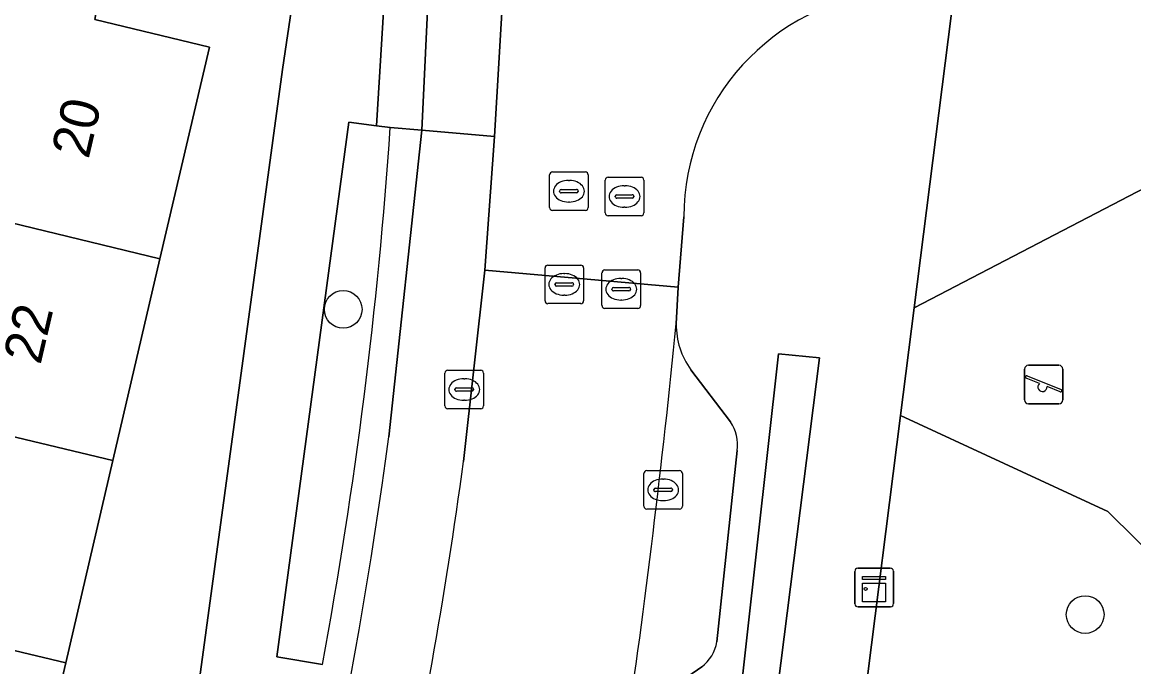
# Model space of a CAD drawing. Extents: x 163008 to 163854, y 382777 to 383982.
# Drawn here: x 163417.22 to 163446.05, y 383553.98 to 383570.7 of the extents above; entities that cross this region are included whole.
import ezdxf

# ---------------------------------------------------------------- set-up
doc = ezdxf.new("R2010")
doc.units = 0
for name, color, linetype in [('IMGEO_Boom', 7, 'Continuous'), ('IMGEO_Erf', 7, 'Continuous'), ('IMGEO_Groenvoorziening', 7, 'Continuous'), ('IMGEO_Haag', 7, 'Continuous'), ('IMGEO_Hek', 7, 'Continuous'), ('IMGEO_Kast', 7, 'Continuous'), ('IMGEO_Kolk', 7, 'Continuous'), ('IMGEO_Pand', 7, 'Continuous'), ('IMGEO_Pand_nummerreeks', 7, 'Continuous'), ('IMGEO_Parkeervlak_open', 7, 'Continuous'), ('IMGEO_Rijbaan_lokaal_gesloten', 7, 'Continuous'), ('IMGEO_Rioolput', 7, 'Continuous'), ('IMGEO_Speelvoorziening', 7, 'Continuous'), ('IMGEO_Terreindeel_zand', 7, 'Continuous'), ('IMGEO_Voetpad_open', 7, 'Continuous')]:
    doc.layers.add(name, color=color, linetype=linetype)

msp = doc.modelspace()

# ---------------------------------------------------------------- linework, layer by layer
at = {"layer": 'IMGEO_Boom'}
for centre in [(163425.543, 383563.25), (163444.789, 383555.331)]:
    msp.add_circle(centre, 0.489, dxfattribs=at)
at = {"layer": 'IMGEO_Erf'}
msp.add_lwpolyline([(163417.063, 383536.698), (163418.746, 383538.412), (163420.234, 383542.028), (163423.966, 383569.475), (163424.77, 383574.908), (163424.217, 383574.898), (163419.859, 383575.009), (163419.099, 383570.773), (163422.073, 383570.055), (163420.79, 383564.56), (163419.57, 383559.33), (163418.345, 383554.08), (163417.117, 383548.822)], dxfattribs=at)
at = {"layer": 'IMGEO_Groenvoorziening'}
msp.add_lwpolyline([(163426.764, 383567.966), (163426.407, 383568.012), (163425.69, 383568.106), (163423.818, 383554.235), (163425.006, 383554.038)], dxfattribs=at)
for points in [[(163437.896, 383561.988), (163436.836, 383562.092), (163435.728, 383552.169), (163436.643, 383552.089)], [(163439.058, 383553.042), (163440.585, 383551.167), (163446.672, 383551.512), (163448.012, 383554.569), (163448.277, 383555.144), (163445.378, 383558.006), (163440, 383560.499)]]:
    msp.add_lwpolyline(points, close=True, dxfattribs=at)
msp.add_arc((163304.723, 383576.295), 122.325, 349.51657, 356.0957, dxfattribs=at)
at = {"layer": 'IMGEO_Haag'}
msp.add_lwpolyline([(163426.764, 383567.966), (163426.407, 383568.012), (163425.69, 383568.106), (163423.818, 383554.235), (163425.006, 383554.038)], dxfattribs=at)
msp.add_lwpolyline([(163437.896, 383561.988), (163436.836, 383562.092), (163435.728, 383552.169), (163436.643, 383552.089)], close=True, dxfattribs=at)
msp.add_arc((163304.723, 383576.295), 122.325, 349.51657, 356.0957, dxfattribs=at)
at = {"layer": 'IMGEO_Hek'}
msp.add_lwpolyline([(163451.072, 383568.864), (163440.352, 383563.287)], dxfattribs=at)
at = {"layer": 'IMGEO_Kast'}
for p, q in [((163438.816, 383555.607), (163438.816, 383556.448)), ((163438.816, 383556.448), (163438.816, 383555.607)), ((163438.891, 383556.532), (163439.732, 383556.532)), ((163439.732, 383556.532), (163438.891, 383556.532)), ((163439.816, 383556.457), (163439.816, 383555.616)), ((163439.816, 383555.616), (163439.816, 383556.457)), ((163439.741, 383555.532), (163438.9, 383555.532)), ((163438.9, 383555.532), (163439.741, 383555.532))]:
    msp.add_line(p, q, dxfattribs=at)
for points in [[(163439.011, 383556.322), (163439.611, 383556.322), (163439.611, 383556.237), (163439.011, 383556.237), (163439.011, 383556.322)], [(163439.011, 383556.147), (163439.611, 383556.147), (163439.611, 383555.658), (163439.011, 383555.658), (163439.011, 383556.147)]]:
    msp.add_lwpolyline(points, dxfattribs=at)
msp.add_circle((163439.095, 383555.996), 0.0377, dxfattribs=at)
for centre, start, end in [((163438.894, 383556.454), 92.4484, 184.2845), ((163438.894, 383556.454), 92.4484, 184.2845), ((163439.738, 383556.454), 2.4484, 94.2845), ((163439.738, 383556.454), 2.4484, 94.2845), ((163438.894, 383555.61), 182.4484, 274.2845), ((163438.894, 383555.61), 182.4484, 274.2845), ((163439.738, 383555.61), 272.4484, 4.2845), ((163439.738, 383555.61), 272.4484, 4.2845)]:
    msp.add_arc(centre, 0.0779, start, end, dxfattribs=at)
at = {"layer": 'IMGEO_Kolk'}
for p, q in [((163428.183, 383560.744), (163428.183, 383561.596)), ((163428.258, 383561.67), (163429.11, 383561.67)), ((163429.184, 383561.596), (163429.184, 383560.744)), ((163428.442, 383561.164), (163428.442, 383561.176)), ((163428.485, 383561.213), (163428.883, 383561.213)), ((163428.671, 383561.45), (163428.696, 383561.45)), ((163428.926, 383561.176), (163428.926, 383561.164)), ((163428.88, 383561.127), (163428.482, 383561.127)), ((163428.694, 383560.89), (163428.669, 383560.89)), ((163429.11, 383560.67), (163428.258, 383560.67)), ((163433.342, 383558.14), (163433.342, 383558.992)), ((163433.417, 383559.066), (163434.269, 383559.066)), ((163434.343, 383558.992), (163434.343, 383558.14)), ((163433.601, 383558.56), (163433.601, 383558.572)), ((163433.644, 383558.609), (163434.042, 383558.609)), ((163433.83, 383558.846), (163433.855, 383558.846)), ((163434.085, 383558.572), (163434.085, 383558.56)), ((163434.039, 383558.523), (163433.641, 383558.523)), ((163433.853, 383558.286), (163433.828, 383558.286)), ((163434.269, 383558.066), (163433.417, 383558.066))]:
    msp.add_line(p, q, dxfattribs=at)
for points in [[(163428.183, 383560.744), (163428.183, 383561.596)], [(163428.258, 383561.67), (163429.11, 383561.67)], [(163429.184, 383561.596), (163429.184, 383560.744)], [(163429.11, 383560.67), (163428.258, 383560.67)], [(163433.342, 383558.14), (163433.342, 383558.992)], [(163433.417, 383559.066), (163434.269, 383559.066)], [(163434.343, 383558.992), (163434.343, 383558.14)], [(163434.269, 383558.066), (163433.417, 383558.066)]]:
    msp.add_lwpolyline(points, dxfattribs=at)
for centre, radius, start, end in [((163428.26, 383561.594), 0.0765, 91.552, 178.448), ((163428.26, 383561.594), 0.0765, 91.552, 178.448), ((163429.108, 383561.594), 0.0765, 1.552, 88.448), ((163429.108, 383561.594), 0.0765, 1.552, 88.448), ((163428.482, 383561.173), 0.0403, 85.8775, 175.7526), ((163428.887, 383561.175), 0.0386, 1.7309, 96.639), ((163428.479, 383561.163), 0.0366, 178.938, 274.7102), ((163428.883, 383561.17), 0.043, 264.8664, 352.4533), ((163428.26, 383560.746), 0.0765, 181.552, 268.448), ((163428.26, 383560.746), 0.0765, 181.552, 268.448), ((163429.108, 383560.746), 0.0765, 271.552, 358.448), ((163429.108, 383560.746), 0.0765, 271.552, 358.448), ((163433.419, 383558.99), 0.0765, 91.552, 178.448), ((163433.419, 383558.99), 0.0765, 91.552, 178.448), ((163434.267, 383558.99), 0.0765, 1.552, 88.448), ((163434.267, 383558.99), 0.0765, 1.552, 88.448), ((163433.641, 383558.569), 0.0403, 85.8775, 175.7526), ((163434.046, 383558.571), 0.0386, 1.7309, 96.639), ((163433.638, 383558.559), 0.0366, 178.938, 274.7102), ((163434.042, 383558.566), 0.043, 264.8664, 352.4533), ((163433.419, 383558.142), 0.0765, 181.552, 268.448), ((163433.419, 383558.142), 0.0765, 181.552, 268.448), ((163434.267, 383558.142), 0.0765, 271.552, 358.448), ((163434.267, 383558.142), 0.0765, 271.552, 358.448)]:
    msp.add_arc(centre, radius, start, end, dxfattribs=at)
for centre, major_axis, ratio, start_param, end_param in [((163428.67, 383561.17), (-0.387, 0.002), 0.722429, 4.712389, 7.853982), ((163428.695, 383561.17), (-0.39, 0.002), 0.717154, 1.570796, 4.712389), ((163433.829, 383558.566), (-0.387, 0.002), 0.722429, 4.712389, 7.853982), ((163433.854, 383558.566), (-0.39, 0.002), 0.717154, 1.570796, 4.712389)]:
    msp.add_ellipse(centre, major_axis=major_axis, ratio=ratio, start_param=start_param, end_param=end_param, dxfattribs=at)
at = {"layer": 'IMGEO_Pand'}
for points in [[(163419.859, 383575.009), (163413.782, 383575.177), (163411.53, 383575.225), (163410.902, 383572.499), (163409.088, 383572.939), (163407.879, 383567.695), (163411.836, 383566.734), (163420.79, 383564.56), (163422.073, 383570.055), (163419.099, 383570.773)], [(163411.836, 383566.734), (163410.612, 383561.474), (163419.57, 383559.33), (163420.79, 383564.56)], [(163418.345, 383554.08), (163419.57, 383559.33), (163410.612, 383561.474), (163409.389, 383556.215)], [(163418.345, 383554.08), (163409.389, 383556.215), (163408.166, 383550.955), (163417.117, 383548.822)]]:
    msp.add_lwpolyline(points, close=True, dxfattribs=at)
at = {"layer": 'IMGEO_Parkeervlak_open'}
for points in [[(163428.663, 383559.305), (163429.219, 383564.263), (163429.466, 383567.734), (163427.581, 383567.897), (163426.723, 383559.939)], [(163435.592, 383560.333), (163434.561, 383561.683)], [(163435.234, 383554.619), (163435.763, 383559.584)], [(163433.528, 383553.067), (163434.842, 383553.976)]]:
    msp.add_lwpolyline(points, dxfattribs=at)
for centre, radius, start, end in [((163201.568, 383585.808), 233.741, 351.68883, 354.36923), ((163436.189, 383562.858), 2.008, 179.5575, 215.8341), ((163434.702, 383559.736), 1.072, 351.8572, 33.8637), ((163309.436, 383575.317), 118.291, 342.71722, 352.53044), ((163311.779, 383574.911), 117.922, 342.13769, 352.39496), ((163434.25, 383554.778), 0.997, 306.4436, 350.8199)]:
    msp.add_arc(centre, radius, start, end, dxfattribs=at)
at = {"layer": 'IMGEO_Rijbaan_lokaal_gesloten'}
for points in [[(163435.289, 383582.73), (163435.336, 383583.852), (163430.234, 383584.113), (163429.938, 383575.648), (163429.466, 383567.734), (163429.219, 383564.263), (163434.229, 383563.823), (163434.377, 383565.655)], [(163434.181, 383562.874), (163434.229, 383563.823), (163429.219, 383564.263), (163428.663, 383559.305)]]:
    msp.add_lwpolyline(points, dxfattribs=at)
for centre, radius, start, end in [((163440.236, 383565.649), 5.859, 95.4042, 179.9438), ((163201.568, 383585.808), 233.741, 351.68883, 354.36923), ((163311.779, 383574.911), 117.922, 342.13769, 352.39496)]:
    msp.add_arc(centre, radius, start, end, dxfattribs=at)
at = {"layer": 'IMGEO_Rioolput'}
for p, q in [((163430.898, 383565.889), (163430.898, 383566.741)), ((163430.973, 383566.815), (163431.825, 383566.815)), ((163431.899, 383566.741), (163431.899, 383565.889)), ((163432.416, 383566.678), (163433.268, 383566.678)), ((163431.2, 383566.358), (163431.598, 383566.358)), ((163431.386, 383566.595), (163431.411, 383566.595)), ((163432.341, 383565.752), (163432.341, 383566.604)), ((163432.829, 383566.458), (163432.854, 383566.458)), ((163433.342, 383566.604), (163433.342, 383565.752)), ((163431.157, 383566.309), (163431.157, 383566.321)), ((163431.595, 383566.272), (163431.197, 383566.272)), ((163431.641, 383566.321), (163431.641, 383566.309)), ((163432.6, 383566.172), (163432.6, 383566.184)), ((163433.038, 383566.135), (163432.64, 383566.135)), ((163432.643, 383566.221), (163433.041, 383566.221)), ((163433.084, 383566.184), (163433.084, 383566.172)), ((163431.825, 383565.815), (163430.973, 383565.815)), ((163431.409, 383566.035), (163431.384, 383566.035)), ((163432.852, 383565.898), (163432.827, 383565.898)), ((163433.268, 383565.678), (163432.416, 383565.678)), ((163430.853, 383564.398), (163431.705, 383564.398)), ((163430.778, 383563.472), (163430.778, 383564.324)), ((163431.266, 383564.178), (163431.291, 383564.178)), ((163431.779, 383564.324), (163431.779, 383563.472)), ((163432.256, 383563.346), (163432.256, 383564.198)), ((163432.331, 383564.272), (163433.183, 383564.272)), ((163432.744, 383564.052), (163432.769, 383564.052)), ((163433.257, 383564.198), (163433.257, 383563.346)), ((163431.037, 383563.892), (163431.037, 383563.904)), ((163431.475, 383563.855), (163431.077, 383563.855)), ((163431.08, 383563.941), (163431.478, 383563.941)), ((163431.521, 383563.904), (163431.521, 383563.892)), ((163432.515, 383563.766), (163432.515, 383563.778)), ((163432.558, 383563.815), (163432.956, 383563.815)), ((163432.999, 383563.778), (163432.999, 383563.766)), ((163431.289, 383563.618), (163431.264, 383563.618)), ((163432.953, 383563.729), (163432.555, 383563.729)), ((163432.767, 383563.492), (163432.742, 383563.492)), ((163431.705, 383563.398), (163430.853, 383563.398)), ((163433.183, 383563.272), (163432.331, 383563.272))]:
    msp.add_line(p, q, dxfattribs=at)
for points in [[(163430.898, 383565.889), (163430.898, 383566.741)], [(163430.973, 383566.815), (163431.825, 383566.815)], [(163431.899, 383566.741), (163431.899, 383565.889)], [(163432.416, 383566.678), (163433.268, 383566.678)], [(163432.341, 383565.752), (163432.341, 383566.604)], [(163433.342, 383566.604), (163433.342, 383565.752)], [(163431.825, 383565.815), (163430.973, 383565.815)], [(163433.268, 383565.678), (163432.416, 383565.678)], [(163430.853, 383564.398), (163431.705, 383564.398)], [(163430.778, 383563.472), (163430.778, 383564.324)], [(163431.779, 383564.324), (163431.779, 383563.472)], [(163432.256, 383563.346), (163432.256, 383564.198)], [(163432.331, 383564.272), (163433.183, 383564.272)], [(163433.257, 383564.198), (163433.257, 383563.346)], [(163431.705, 383563.398), (163430.853, 383563.398)], [(163433.183, 383563.272), (163432.331, 383563.272)]]:
    msp.add_lwpolyline(points, dxfattribs=at)
for centre, radius, start, end in [((163430.975, 383566.739), 0.0765, 91.552, 178.448), ((163430.975, 383566.739), 0.0765, 91.552, 178.448), ((163431.823, 383566.739), 0.0765, 1.552, 88.448), ((163431.823, 383566.739), 0.0765, 1.552, 88.448), ((163432.418, 383566.602), 0.0765, 91.552, 178.448), ((163432.418, 383566.602), 0.0765, 91.552, 178.448), ((163433.266, 383566.602), 0.0765, 1.552, 88.448), ((163433.266, 383566.602), 0.0765, 1.552, 88.448), ((163431.197, 383566.318), 0.0403, 85.8775, 175.7526), ((163431.602, 383566.32), 0.0386, 1.7309, 96.639), ((163431.194, 383566.308), 0.0366, 178.938, 274.7102), ((163431.598, 383566.315), 0.043, 264.8664, 352.4533), ((163432.64, 383566.181), 0.0403, 85.8775, 175.7526), ((163432.637, 383566.171), 0.0366, 178.938, 274.7102), ((163433.041, 383566.178), 0.043, 264.8664, 352.4533), ((163433.045, 383566.183), 0.0386, 1.7309, 96.639), ((163430.975, 383565.891), 0.0765, 181.552, 268.448), ((163430.975, 383565.891), 0.0765, 181.552, 268.448), ((163431.823, 383565.891), 0.0765, 271.552, 358.448), ((163431.823, 383565.891), 0.0765, 271.552, 358.448), ((163432.418, 383565.754), 0.0765, 181.552, 268.448), ((163432.418, 383565.754), 0.0765, 181.552, 268.448), ((163433.266, 383565.754), 0.0765, 271.552, 358.448), ((163433.266, 383565.754), 0.0765, 271.552, 358.448), ((163430.855, 383564.322), 0.0765, 91.552, 178.448), ((163430.855, 383564.322), 0.0765, 91.552, 178.448), ((163431.703, 383564.322), 0.0765, 1.552, 88.448), ((163431.703, 383564.322), 0.0765, 1.552, 88.448), ((163432.333, 383564.196), 0.0765, 91.552, 178.448), ((163432.333, 383564.196), 0.0765, 91.552, 178.448), ((163433.181, 383564.196), 0.0765, 1.552, 88.448), ((163433.181, 383564.196), 0.0765, 1.552, 88.448), ((163431.077, 383563.901), 0.0403, 85.8775, 175.7526), ((163431.074, 383563.891), 0.0366, 178.938, 274.7102), ((163431.478, 383563.898), 0.043, 264.8664, 352.4533), ((163431.482, 383563.903), 0.0386, 1.7309, 96.639), ((163432.555, 383563.775), 0.0403, 85.8775, 175.7526), ((163432.552, 383563.765), 0.0366, 178.938, 274.7102), ((163432.956, 383563.772), 0.043, 264.8664, 352.4533), ((163432.96, 383563.777), 0.0386, 1.7309, 96.639), ((163430.855, 383563.474), 0.0765, 181.552, 268.448), ((163430.855, 383563.474), 0.0765, 181.552, 268.448), ((163431.703, 383563.474), 0.0765, 271.552, 358.448), ((163431.703, 383563.474), 0.0765, 271.552, 358.448), ((163432.333, 383563.348), 0.0765, 181.552, 268.448), ((163432.333, 383563.348), 0.0765, 181.552, 268.448), ((163433.181, 383563.348), 0.0765, 271.552, 358.448), ((163433.181, 383563.348), 0.0765, 271.552, 358.448)]:
    msp.add_arc(centre, radius, start, end, dxfattribs=at)
for centre, major_axis, ratio, start_param, end_param in [((163431.385, 383566.315), (-0.387, 0.002), 0.722429, 4.712389, 7.853982), ((163431.41, 383566.315), (-0.39, 0.002), 0.717154, 1.570796, 4.712389), ((163432.828, 383566.178), (-0.387, 0.002), 0.722429, 4.712389, 7.853982), ((163432.853, 383566.178), (-0.39, 0.002), 0.717154, 1.570796, 4.712389), ((163431.265, 383563.898), (-0.387, 0.002), 0.722429, 4.712389, 7.853982), ((163431.29, 383563.898), (-0.39, 0.002), 0.717154, 1.570796, 4.712389), ((163432.743, 383563.772), (-0.387, 0.002), 0.722429, 4.712389, 7.853982), ((163432.768, 383563.772), (-0.39, 0.002), 0.717154, 1.570796, 4.712389)]:
    msp.add_ellipse(centre, major_axis=major_axis, ratio=ratio, start_param=start_param, end_param=end_param, dxfattribs=at)
at = {"layer": 'IMGEO_Speelvoorziening'}
for p, q in [((163443.319, 383561.799), (163444.109, 383561.799)), ((163444.109, 383561.799), (163443.319, 383561.799)), ((163443.219, 383560.899), (163443.219, 383561.699)), ((163443.219, 383561.699), (163443.219, 383560.899)), ((163443.602, 383561.327), (163443.263, 383561.464)), ((163443.288, 383561.524), (163444.164, 383561.171)), ((163444.209, 383561.699), (163444.209, 383560.899)), ((163444.209, 383560.899), (163444.209, 383561.699)), ((163444.14, 383561.111), (163443.8, 383561.248)), ((163444.109, 383560.799), (163443.319, 383560.799)), ((163443.319, 383560.799), (163444.109, 383560.799))]:
    msp.add_line(p, q, dxfattribs=at)
for centre, radius, start, end in [((163443.319, 383561.699), 0.1, 90, 180), ((163443.319, 383561.699), 0.1, 90, 180), ((163444.109, 383561.699), 0.1, 0, 90), ((163444.109, 383561.699), 0.1, 360, 90), ((163443.276, 383561.494), 0.0327, 68.078, 248.078), ((163443.681, 383561.237), 0.12, 130.9928, 5.1632), ((163444.152, 383561.141), 0.0327, 248.078, 68.078), ((163443.319, 383560.899), 0.1, 180, 270), ((163443.319, 383560.899), 0.1, 180, 270), ((163444.109, 383560.899), 0.1, 270, 0), ((163444.109, 383560.899), 0.1, 270, 0)]:
    msp.add_arc(centre, radius, start, end, dxfattribs=at)
at = {"layer": 'IMGEO_Terreindeel_zand'}
for points in [[(163451.877, 383561.208), (163450.634, 383561.736), (163450.12, 383562.084), (163449.611, 383562.604), (163449.239, 383563.182), (163448.91, 383564.068), (163448.813, 383564.842), (163448.847, 383565.542), (163449.091, 383566.359), (163449.505, 383567.091), (163450.003, 383567.759), (163451.072, 383568.864), (163440.352, 383563.287), (163440, 383560.499)], [(163440, 383560.499), (163445.378, 383558.006), (163448.277, 383555.144), (163449.582, 383557.437)]]:
    msp.add_lwpolyline(points, dxfattribs=at)
at = {"layer": 'IMGEO_Voetpad_open'}
for points in [[(163420.817, 383641.099), (163412.674, 383636.834), (163415.848, 383631.024), (163416.447, 383629.038), (163418.093, 383623.583), (163420.092, 383616.958), (163421.617, 383611.904), (163423.213, 383606.615), (163423.61, 383605.602), (163424.108, 383596.678), (163424.14, 383590.329), (163424.17, 383584.388), (163424.217, 383574.898), (163424.77, 383574.908), (163423.966, 383569.475), (163420.234, 383542.028), (163418.746, 383538.412), (163417.063, 383536.698), (163414.086, 383534.211), (163416.233, 383533.143)], [(163425.006, 383554.038), (163423.818, 383554.235), (163425.69, 383568.106), (163426.407, 383568.012), (163426.884, 383575.775), (163426.011, 383575.773), (163425.97, 383583.767), (163427.466, 383583.777), (163427.225, 383575.767), (163427.956, 383575.739)], [(163449.759, 383573.134), (163447.666, 383572.457), (163445.825, 383571.965), (163443.513, 383571.666), (163442.026, 383571.588), (163441.396, 383571.559), (163440.352, 383563.287), (163451.072, 383568.864), (163474.824, 383581.222)], [(163435.533, 383540.463), (163435.502, 383541.51), (163437.117, 383544.023), (163438.03, 383549.068), (163439.058, 383553.042), (163440, 383560.499), (163440.352, 383563.287), (163441.396, 383571.559), (163439.684, 383571.482)], [(163426.723, 383559.939), (163427.581, 383567.897), (163426.764, 383567.966)], [(163434.377, 383565.655), (163434.229, 383563.823), (163434.181, 383562.874)], [(163434.561, 383561.683), (163435.592, 383560.333)], [(163435.763, 383559.584), (163435.234, 383554.619)], [(163434.842, 383553.976), (163433.528, 383553.067)]]:
    msp.add_lwpolyline(points, dxfattribs=at)
for points in [[(163426.764, 383567.966), (163427.581, 383567.897), (163427.956, 383575.739), (163427.225, 383575.767), (163426.884, 383575.775), (163426.407, 383568.012)], [(163427.956, 383575.739), (163427.581, 383567.897), (163429.466, 383567.734), (163429.938, 383575.648)], [(163436.836, 383562.092), (163437.896, 383561.988), (163436.643, 383552.089), (163435.728, 383552.169)]]:
    msp.add_lwpolyline(points, close=True, dxfattribs=at)
for centre, radius, start, end in [((163440.236, 383565.649), 5.859, 95.4042, 179.9438), ((163304.723, 383576.295), 122.325, 349.51657, 356.0957), ((163436.189, 383562.858), 2.008, 179.5575, 215.8341), ((163434.702, 383559.736), 1.072, 351.8572, 33.8637), ((163309.436, 383575.317), 118.291, 342.71722, 352.53044), ((163434.25, 383554.778), 0.997, 306.4436, 350.8199)]:
    msp.add_arc(centre, radius, start, end, dxfattribs=at)

# ---------------------------------------------------------------- texts
at = {"layer": 'IMGEO_Pand_nummerreeks'}
for s, rotation, p in [('20', 76.8566, (163418.936, 383567.129)), ('22', 76.8586, (163417.689, 383561.79))]:
    msp.add_text(s, height=1, rotation=rotation, dxfattribs=at).set_placement(p)

doc.saveas('drawing.dxf')
